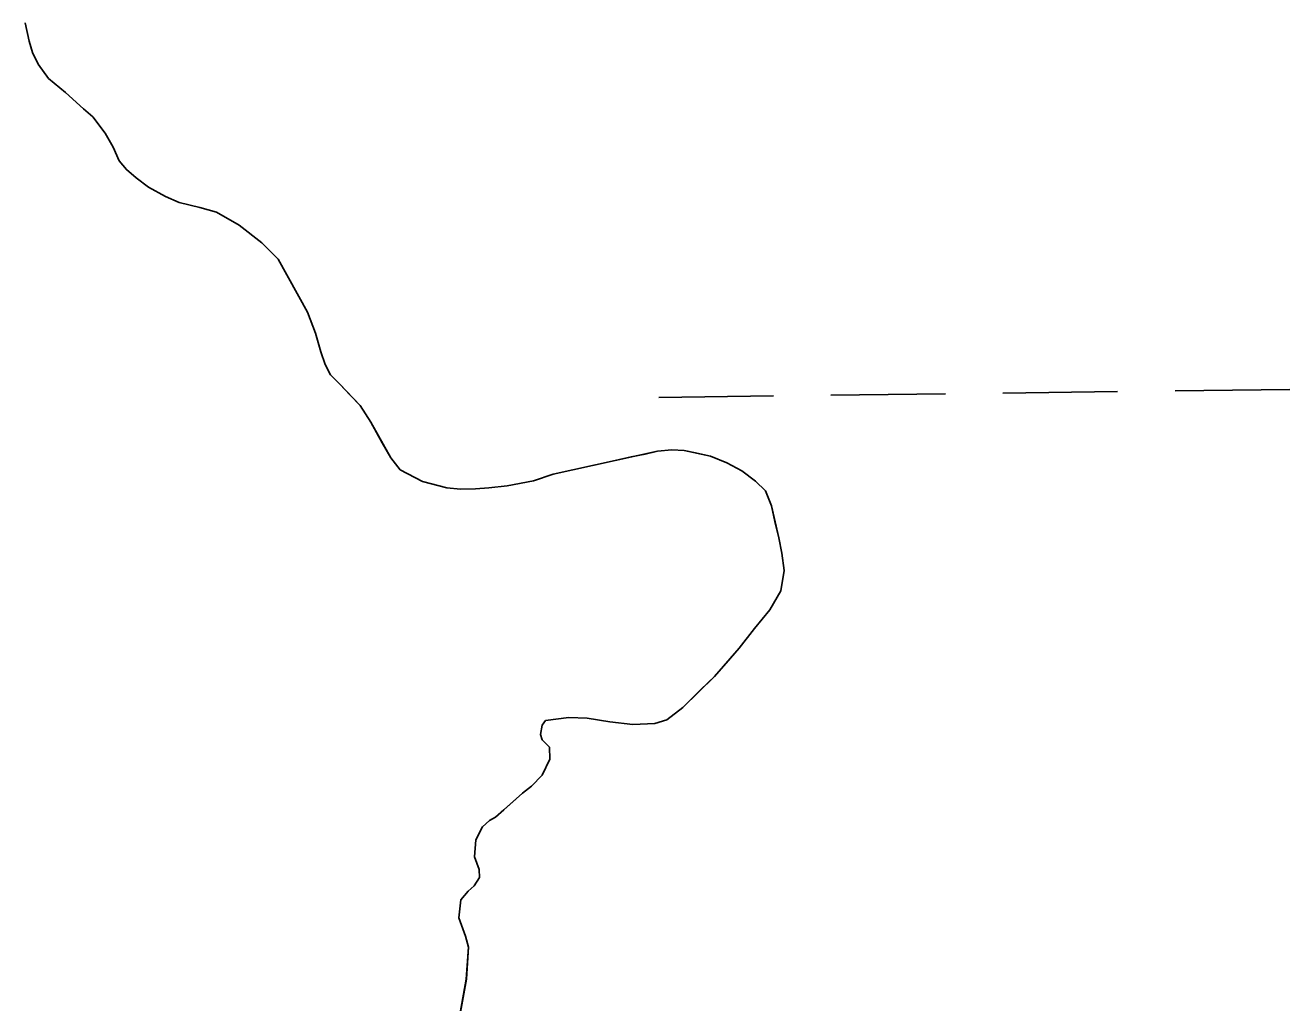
# Model space of a CAD drawing. Extents: x 3715084 to 3753216, y 488173 to 513963.
# Drawn here: x 3719767.2 to 3720119.9, y 495354.2 to 495626.7 of the extents above; entities that cross this region are included whole.
import ezdxf

# ---------------------------------------------------------------- set-up
doc = ezdxf.new("R2010")
doc.units = 0
doc.layers.add('V-TOPO-SHOR', color=7, linetype='Continuous')
doc.layers.add('V-WETL-SWMP', color=7, linetype='Continuous')

msp = doc.modelspace()

# ---------------------------------------------------------------- linework, layer by layer
at = {"layer": 'V-TOPO-SHOR'}
for points in [[(3719767.23, 495627.36), (3719768.3, 495622.27), (3719769.23, 495619.14), (3719770.82, 495615.88)], [(3719770.82, 495615.88), (3719773.72, 495611.85), (3719778.45, 495607.95), (3719783.44, 495603.41), (3719786.06, 495601.2), (3719789.48, 495596.64), (3719791.73, 495592.73), (3719793.45, 495588.95), (3719795.43, 495586.48), (3719798.18, 495584.14), (3719801.59, 495581.55), (3719806.31, 495578.96), (3719810.11, 495577.28), (3719815.87, 495575.88), (3719820.58, 495574.59), (3719826.88, 495570.97), (3719833.18, 495566.04), (3719837.78, 495561.49), (3719845.96, 495546.76), (3719848.22, 495540.9), (3719849.68, 495535.67), (3719850.88, 495532.15), (3719852.33, 495529.29), (3719854.96, 495526.68), (3719857.72, 495523.69), (3719860.61, 495520.7), (3719863.64, 495516.02), (3719866.81, 495510.28), (3719869.19, 495506.11), (3719871.82, 495502.73), (3719877.98, 495499.49), (3719884.79, 495497.7), (3719888.58, 495497.33), (3719892.76, 495497.48), (3719896.55, 495497.77), (3719901.64, 495498.32), (3719908.96, 495499.66), (3719914.44, 495501.52), (3719925.4, 495503.94), (3719931.8, 495505.41), (3719936.24, 495506.35), (3719940.15, 495507.16), (3719943.55, 495507.96), (3719947.6, 495508.37), (3719951, 495508.13), (3719954.14, 495507.49), (3719958.32, 495506.6), (3719962.91, 495504.67), (3719967.1, 495502.47), (3719970.91, 495499.61), (3719973.67, 495496.88), (3719975.39, 495492.71), (3719976.33, 495488.4), (3719977.4, 495483.83), (3719978.21, 495479.52), (3719978.89, 495474.69), (3719978, 495469.07), (3719974.9, 495463.69), (3719970.61, 495458.57), (3719966.33, 495453.06), (3719962.69, 495448.85), (3719959.45, 495445.18), (3719955.68, 495441.5), (3719950.61, 495436.5), (3719946.18, 495433.08), (3719942.79, 495432.02), (3719936.65, 495431.72), (3719930.24, 495432.47), (3719923.96, 495433.48), (3719918.86, 495433.72), (3719912.33, 495432.9), (3719911.42, 495431.58), (3719910.91, 495428.97), (3719911.44, 495427.53), (3719913.42, 495425.45), (3719913.57, 495422.05), (3719911.37, 495417.6), (3719908.38, 495414.57), (3719905.9, 495412.6), (3719903.17, 495410.23), (3719900.7, 495408), (3719898.36, 495405.9), (3719896.67, 495404.97), (3719894.72, 495403.26), (3719892.91, 495399.59), (3719892.54, 495394.88), (3719893.87, 495391.36), (3719893.88, 495389.14), (3719892.46, 495386.78), (3719890.76, 495385.33), (3719888.69, 495382.84), (3719888.19, 495377.87), (3719890.05, 495372.78), (3719890.85, 495369.65), (3719890.25, 495360.76), (3719886.82, 495341.92)]]:
    msp.add_lwpolyline(points, dxfattribs=at)
at = {"layer": 'V-WETL-SWMP'}
for p, q in [((3719767.23, 495627.36), (3719768.3, 495622.27)), ((3719768.3, 495622.27), (3719769.23, 495619.14)), ((3719769.23, 495619.14), (3719770.82, 495615.88)), ((3719770.82, 495615.88), (3719773.72, 495611.85)), ((3719773.72, 495611.85), (3719778.45, 495607.95)), ((3719778.45, 495607.95), (3719783.44, 495603.4)), ((3719783.44, 495603.4), (3719786.06, 495601.2)), ((3719786.06, 495601.2), (3719789.49, 495596.64)), ((3719789.49, 495596.64), (3719791.73, 495592.73)), ((3719791.73, 495592.73), (3719793.45, 495588.95)), ((3719793.45, 495588.95), (3719795.42, 495586.48)), ((3719795.42, 495586.48), (3719798.18, 495584.14)), ((3719798.18, 495584.14), (3719801.59, 495581.55)), ((3719801.59, 495581.55), (3719806.31, 495578.96)), ((3719806.31, 495578.96), (3719810.11, 495577.28)), ((3719810.11, 495577.28), (3719815.87, 495575.87)), ((3719815.87, 495575.87), (3719820.58, 495574.59)), ((3719820.58, 495574.59), (3719826.88, 495570.97)), ((3719826.88, 495570.97), (3719833.18, 495566.04)), ((3719833.18, 495566.04), (3719837.78, 495561.49)), ((3719837.78, 495561.49), (3719845.96, 495546.76)), ((3719845.96, 495546.76), (3719848.22, 495540.89)), ((3719848.22, 495540.89), (3719849.68, 495535.67)), ((3719849.68, 495535.67), (3719850.88, 495532.15)), ((3719850.88, 495532.15), (3719852.33, 495529.28)), ((3719852.33, 495529.28), (3719854.96, 495526.68)), ((3719854.96, 495526.68), (3719860.61, 495520.7)), ((3720087.91, 495524.77), (3720119.9, 495525.16)), ((3719943.92, 495522.97), (3719975.91, 495523.37)), ((3719991.91, 495523.57), (3720023.91, 495523.97)), ((3720039.91, 495524.17), (3720071.91, 495524.57)), ((3719860.61, 495520.7), (3719863.64, 495516.01)), ((3719863.64, 495516.01), (3719869.19, 495506.11)), ((3719914.44, 495501.52), (3719943.55, 495507.96)), ((3719943.55, 495507.96), (3719947.6, 495508.37)), ((3719947.6, 495508.37), (3719951, 495508.13)), ((3719951, 495508.13), (3719958.32, 495506.6)), ((3719869.19, 495506.11), (3719871.82, 495502.73)), ((3719958.32, 495506.6), (3719962.91, 495504.67)), ((3719962.91, 495504.67), (3719967.1, 495502.47)), ((3719871.82, 495502.73), (3719877.98, 495499.49)), ((3719908.96, 495499.66), (3719914.44, 495501.52)), ((3719967.1, 495502.47), (3719970.91, 495499.61)), ((3719877.98, 495499.49), (3719884.79, 495497.7)), ((3719884.79, 495497.7), (3719888.58, 495497.33)), ((3719888.58, 495497.33), (3719892.76, 495497.48)), ((3719892.76, 495497.48), (3719896.55, 495497.77)), ((3719896.55, 495497.77), (3719901.64, 495498.32)), ((3719901.64, 495498.32), (3719908.96, 495499.66)), ((3719970.91, 495499.61), (3719973.67, 495496.88)), ((3719973.67, 495496.88), (3719975.39, 495492.71)), ((3719975.39, 495492.71), (3719977.4, 495483.83)), ((3719977.4, 495483.83), (3719978.21, 495479.52)), ((3719978.21, 495479.52), (3719978.89, 495474.69)), ((3719978.89, 495474.69), (3719978, 495469.07)), ((3719978, 495469.07), (3719974.9, 495463.69)), ((3719974.9, 495463.69), (3719970.61, 495458.57)), ((3719970.61, 495458.57), (3719966.33, 495453.06)), ((3719966.33, 495453.06), (3719959.44, 495445.18)), ((3719959.44, 495445.18), (3719950.6, 495436.5)), ((3719918.86, 495433.71), (3719912.33, 495432.89)), ((3719923.96, 495433.48), (3719918.86, 495433.71)), ((3719930.24, 495432.47), (3719923.96, 495433.48)), ((3719950.6, 495436.5), (3719946.18, 495433.08)), ((3719911.42, 495431.58), (3719910.91, 495428.97)), ((3719912.33, 495432.89), (3719911.42, 495431.58)), ((3719936.65, 495431.72), (3719930.24, 495432.47)), ((3719942.79, 495432.02), (3719936.65, 495431.72)), ((3719946.18, 495433.08), (3719942.79, 495432.02)), ((3719910.91, 495428.97), (3719911.44, 495427.53)), ((3719911.44, 495427.53), (3719913.42, 495425.45)), ((3719913.42, 495425.45), (3719913.56, 495422.05)), ((3719913.56, 495422.05), (3719911.37, 495417.6)), ((3719911.37, 495417.6), (3719908.38, 495414.57)), ((3719905.9, 495412.6), (3719898.36, 495405.89)), ((3719908.38, 495414.57), (3719905.9, 495412.6)), ((3719898.36, 495405.89), (3719896.67, 495404.97)), ((3719894.72, 495403.26), (3719892.91, 495399.59)), ((3719896.67, 495404.97), (3719894.72, 495403.26)), ((3719892.91, 495399.59), (3719892.54, 495394.88)), ((3719892.54, 495394.88), (3719893.87, 495391.36)), ((3719893.87, 495391.36), (3719893.88, 495389.14)), ((3719893.88, 495389.14), (3719892.45, 495386.78)), ((3719890.76, 495385.33), (3719888.69, 495382.84)), ((3719892.45, 495386.78), (3719890.76, 495385.33)), ((3719888.69, 495382.84), (3719888.19, 495377.87)), ((3719888.19, 495377.87), (3719890.05, 495372.78)), ((3719890.05, 495372.78), (3719890.85, 495369.65)), ((3719890.85, 495369.65), (3719890.24, 495360.76)), ((3719890.24, 495360.76), (3719886.82, 495341.92))]:
    msp.add_line(p, q, dxfattribs=at)

doc.saveas('drawing.dxf')
